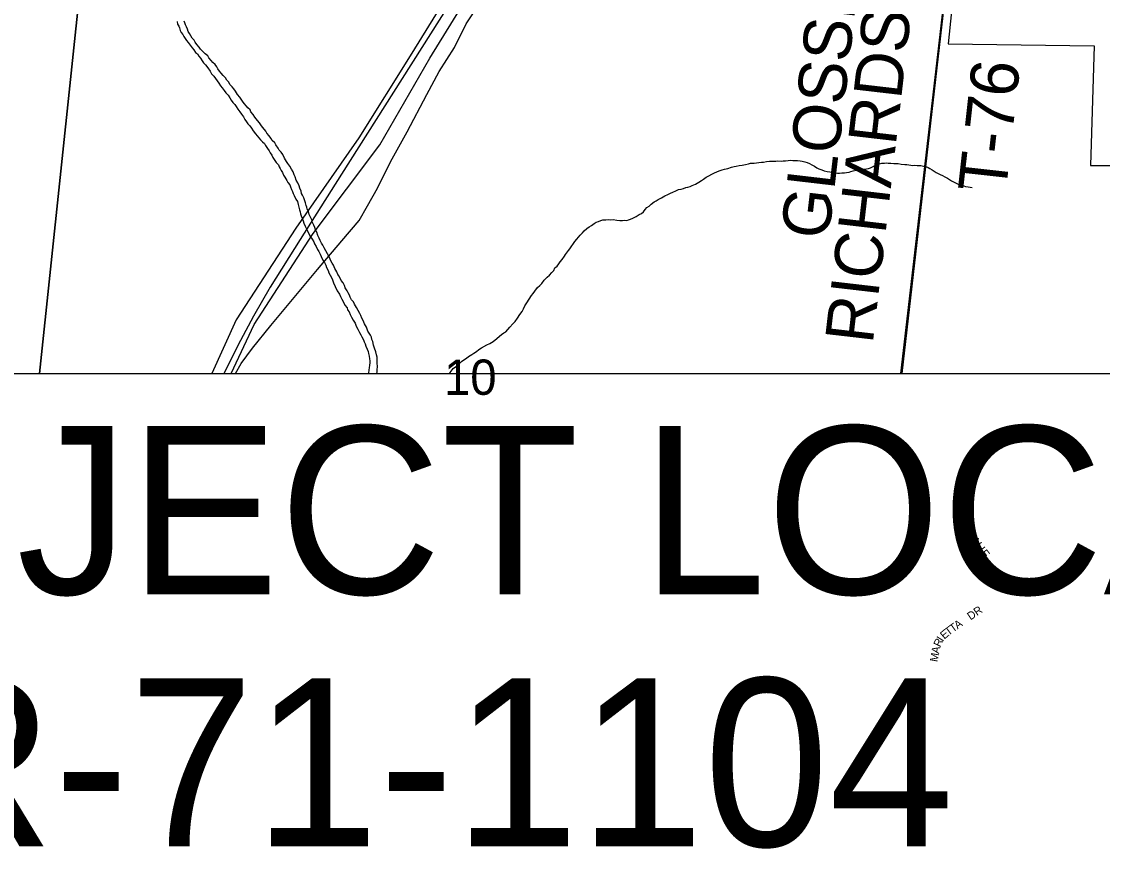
# Model space of a CAD drawing. Extents: x 0 to 34, y -4 to 22.
# Drawn here: x 4.377 to 5.277, y 19.435 to 20.142 of the extents above; entities that cross this region are included whole.
import ezdxf

# ---------------------------------------------------------------- set-up
doc = ezdxf.new("R2010")
doc.units = 0
for name, color, linetype in [('GM_X_Corporation', 7, 'Continuous'), ('GM_X_Minor_River', 7, 'Continuous'), ('GM_X_Rail_Line', 7, 'Continuous'), ('GM_X_Section', 7, 'Continuous'), ('GM_X_Section_Text', 7, 'Continuous'), ('GM_X_Township_Road', 7, 'Continuous'), ('GM_X_Township_Road_Text', 7, 'Continuous'), ('GM_X_Township_Subdivision_Text', 7, 'Continuous'), ('GM_X_US_Route', 7, 'Continuous'), ('SH_Text', 7, 'Continuous')]:
    doc.layers.add(name, color=color, linetype=linetype)

msp = doc.modelspace()

# ---------------------------------------------------------------- linework, layer by layer
at = {"layer": 'GM_X_Corporation'}
for points in [[(5.16512, 20.27995), (5.14892, 20.12358), (5.27056, 20.12185), (5.26736, 20.02215), (5.36607, 20.02216)], [(4.75127, 20.19517), (4.70236, 20.11556), (4.65811, 20.04502), (4.60579, 19.97), (4.55612, 19.89352), (4.53579, 19.84879), (4.55183, 19.84879), (4.57115, 19.88966), (4.62035, 19.96541), (4.67573, 20.03921), (4.71724, 20.11148), (4.76612, 20.19104)]]:
    msp.add_lwpolyline(points, dxfattribs=at)
at = {"layer": 'GM_X_Minor_River'}
for points in [[(4.50686, 20.14209), (4.50733, 20.13994), (4.50834, 20.1383), (4.50883, 20.13668), (4.50956, 20.13452), (4.51031, 20.1329), (4.51159, 20.13125), (4.51261, 20.12962), (4.51363, 20.12798), (4.51465, 20.12635), (4.51619, 20.12443), (4.51773, 20.12225), (4.51953, 20.12005), (4.52081, 20.11841)], [(4.54838, 20.09325), (4.54711, 20.09516), (4.54529, 20.09708), (4.54375, 20.099), (4.5422, 20.10065), (4.54092, 20.10256), (4.5399, 20.1042), (4.53863, 20.10611), (4.53655, 20.10804), (4.53526, 20.10968), (4.53346, 20.11188), (4.53244, 20.11351), (4.53035, 20.11518), (4.52853, 20.11684), (4.52646, 20.11904), (4.52517, 20.12068), (4.52337, 20.12287), (4.52183, 20.12479), (4.52108, 20.12642), (4.51953, 20.12807), (4.51826, 20.13025), (4.51725, 20.13215), (4.51623, 20.13378), (4.51549, 20.13568), (4.51475, 20.13757), (4.514, 20.13919), (4.51325, 20.14082), (4.51277, 20.14244)], [(4.52081, 20.11841), (4.52235, 20.11623), (4.52392, 20.11511), (4.52493, 20.11321), (4.52648, 20.11156), (4.52775, 20.10938), (4.52903, 20.10774), (4.53058, 20.10582), (4.53264, 20.10335), (4.53443, 20.10063), (4.53569, 20.09845), (4.53751, 20.09652), (4.53878, 20.09461), (4.54033, 20.09269), (4.5416, 20.09078), (4.54314, 20.0886), (4.54442, 20.08669), (4.54622, 20.0845), (4.54749, 20.08259), (4.54931, 20.08066), (4.55084, 20.07848), (4.55185, 20.07658), (4.55339, 20.07466), (4.55495, 20.07301), (4.55597, 20.07137), (4.55749, 20.06892), (4.55903, 20.06674), (4.56057, 20.06482), (4.56211, 20.06263), (4.56338, 20.06046), (4.56465, 20.05855), (4.56594, 20.05691), (4.56749, 20.05525), (4.56876, 20.05308), (4.57029, 20.05089), (4.57209, 20.04843), (4.57364, 20.04678), (4.57493, 20.04514), (4.57648, 20.04349), (4.57803, 20.04184), (4.57959, 20.04045), (4.58061, 20.03882), (4.58214, 20.03637), (4.58367, 20.03418), (4.58442, 20.03256), (4.5857, 20.03065), (4.58671, 20.02875), (4.58823, 20.02629), (4.58952, 20.02465), (4.59133, 20.02273), (4.59181, 20.02111), (4.59283, 20.01947), (4.59358, 20.01785), (4.5946, 20.01621), (4.5956, 20.01404), (4.59662, 20.01241), (4.5984, 20.00968), (4.59915, 20.00806), (4.60069, 20.00587), (4.60144, 20.00425), (4.60217, 20.00209), (4.60292, 20.00046), (4.60367, 19.99883), (4.60442, 19.99721), (4.60592, 19.99396), (4.6072, 19.99205), (4.60765, 19.98963), (4.60839, 19.98747), (4.60884, 19.98505), (4.60932, 19.98343), (4.60981, 19.98181), (4.61029, 19.9802), (4.61103, 19.9783), (4.61176, 19.97614), (4.6125, 19.97398), (4.61349, 19.97155), (4.61475, 19.96937), (4.6155, 19.96775), (4.617, 19.96449), (4.61801, 19.96259), (4.61929, 19.96068), (4.62083, 19.9585), (4.62131, 19.95688), (4.62284, 19.9547), (4.62383, 19.95199), (4.62484, 19.95036), (4.62611, 19.94818), (4.62685, 19.94629), (4.62836, 19.94331), (4.62964, 19.9414), (4.63063, 19.93896), (4.63137, 19.93707), (4.63263, 19.93462), (4.63337, 19.93273), (4.63438, 19.93083), (4.63539, 19.92893), (4.63639, 19.92676), (4.63711, 19.92433), (4.63862, 19.92135), (4.6401, 19.91756), (4.64215, 19.91483)], [(4.66681, 19.88254), (4.66579, 19.88418), (4.66531, 19.88579), (4.66456, 19.88742), (4.66304, 19.89014), (4.6618, 19.89312), (4.66079, 19.89502), (4.65979, 19.89718), (4.65904, 19.89881), (4.65778, 19.90125), (4.65625, 19.90371), (4.65475, 19.90669), (4.65374, 19.90859), (4.65219, 19.91024), (4.65092, 19.91242), (4.65043, 19.91404), (4.64943, 19.91594), (4.64841, 19.91757), (4.64689, 19.92029), (4.64642, 19.92218), (4.64515, 19.92435), (4.6436, 19.92627), (4.64185, 19.9298), (4.64083, 19.93143), (4.63983, 19.9336), (4.63831, 19.93632), (4.63706, 19.93903), (4.63604, 19.94066), (4.63478, 19.94311), (4.63404, 19.945), (4.63202, 19.94854), (4.63076, 19.95098), (4.6295, 19.95342), (4.62823, 19.9556), (4.62722, 19.9575), (4.62595, 19.95968), (4.62521, 19.96157), (4.62421, 19.96374), (4.62323, 19.96644), (4.62223, 19.96861), (4.62149, 19.9705), (4.62075, 19.97239), (4.61975, 19.97456), (4.61901, 19.97672), (4.61802, 19.97916), (4.61702, 19.98132), (4.6163, 19.98375), (4.61529, 19.98565), (4.61481, 19.98727), (4.61433, 19.98889), (4.61386, 19.99104), (4.61314, 19.99347), (4.61239, 19.99509), (4.61139, 19.99726), (4.61064, 19.99889), (4.61016, 20.00077), (4.60917, 20.00321), (4.60843, 20.0051), (4.60745, 20.0078), (4.60618, 20.00998), (4.6052, 20.01268), (4.60445, 20.01431), (4.60346, 20.01674), (4.6022, 20.01918), (4.60067, 20.02164), (4.59914, 20.02382), (4.59812, 20.02546), (4.59633, 20.02818), (4.59483, 20.03117), (4.59355, 20.03308), (4.592, 20.03499), (4.59099, 20.03663), (4.5892, 20.03936), (4.58818, 20.04099), (4.58611, 20.04292), (4.5851, 20.04483), (4.58355, 20.04674), (4.58175, 20.04894), (4.58073, 20.05057), (4.57971, 20.05221), (4.57817, 20.05412), (4.57662, 20.05604), (4.57561, 20.05768), (4.57379, 20.0596), (4.57174, 20.06234), (4.57021, 20.06452), (4.5684, 20.06671), (4.56765, 20.06834), (4.56583, 20.07), (4.56482, 20.07164), (4.56275, 20.07384), (4.56147, 20.07575), (4.56018, 20.07739), (4.55917, 20.07902), (4.55709, 20.08122), (4.55558, 20.08394), (4.55403, 20.08586), (4.55275, 20.0875), (4.55094, 20.0897), (4.54993, 20.0916), (4.54838, 20.09325)], [(4.84256, 19.96395), (4.84451, 19.96602), (4.8459, 19.96758), (4.84811, 19.96965), (4.85003, 19.97093), (4.85195, 19.97221), (4.85414, 19.97374), (4.85578, 19.97476), (4.85768, 19.9755), (4.85985, 19.97624), (4.86147, 19.97672), (4.86389, 19.97691), (4.86604, 19.97712), (4.8679, 19.97679), (4.87005, 19.97699), (4.87299, 19.97663), (4.87566, 19.97628), (4.8778, 19.97622), (4.87941, 19.97644), (4.88129, 19.97638), (4.88291, 19.97686), (4.88453, 19.97735), (4.88644, 19.97836), (4.88916, 19.97961), (4.89163, 19.9814), (4.89353, 19.98214), (4.89518, 19.98343), (4.89659, 19.98552), (4.89798, 19.98708), (4.8999, 19.98836), (4.90156, 19.98991), (4.90403, 19.99171), (4.90593, 19.99272), (4.90758, 19.99373), (4.91031, 19.99525), (4.91303, 19.99677), (4.91549, 19.99803), (4.91766, 19.99903), (4.91956, 19.99978), (4.92228, 20.00103), (4.92446, 20.00203), (4.92662, 20.0025), (4.92851, 20.00297), (4.93041, 20.00372), (4.9323, 20.00419), (4.93419, 20.00467), (4.93583, 20.00542), (4.93855, 20.00667), (4.94127, 20.00819), (4.94347, 20.00973), (4.94511, 20.01074), (4.94757, 20.01227), (4.94975, 20.01354), (4.95221, 20.0148), (4.95439, 20.01607), (4.95629, 20.01681), (4.95819, 20.01755), (4.9609, 20.01854), (4.9628, 20.01902), (4.9655, 20.01973), (4.96848, 20.02071), (4.97064, 20.02118), (4.97253, 20.02165), (4.97495, 20.02211), (4.97737, 20.02231), (4.98007, 20.02302), (4.98277, 20.02348), (4.98439, 20.02396), (4.98734, 20.02414), (4.98949, 20.02434), (4.99138, 20.02455), (4.99353, 20.02501), (4.99514, 20.02496), (4.99757, 20.02542), (5.00025, 20.02561), (5.00321, 20.02578), (5.00535, 20.02572), (5.00723, 20.02593), (5.0099, 20.02584), (5.01152, 20.02606), (5.01339, 20.026), (5.01581, 20.0262), (5.01743, 20.02641), (5.01957, 20.02635), (5.02197, 20.02627), (5.02358, 20.02622), (5.02571, 20.02589), (5.02732, 20.02584), (5.02971, 20.02523), (5.03157, 20.02464), (5.03341, 20.02378), (5.03552, 20.02265), (5.03762, 20.02152), (5.03945, 20.02012), (5.0413, 20.01927), (5.04368, 20.01839), (5.04581, 20.01779), (5.0482, 20.01718), (5.05033, 20.01685), (5.05272, 20.01624), (5.05459, 20.01592)], [(5.05459, 20.01592), (5.05673, 20.01585), (5.0586, 20.01579), (5.06048, 20.016), (5.06262, 20.01594), (5.06424, 20.01615), (5.0664, 20.01662), (5.06802, 20.01711), (5.06991, 20.01758), (5.07235, 20.01831), (5.0745, 20.01878), (5.07719, 20.01896), (5.07934, 20.01916), (5.08095, 20.01938), (5.08257, 20.0196), (5.08419, 20.02008), (5.08638, 20.02135), (5.08801, 20.0221), (5.09018, 20.02284), (5.09181, 20.02359), (5.0937, 20.02406), (5.09584, 20.024), (5.09746, 20.02421), (5.09906, 20.02416), (5.1012, 20.0241), (5.1036, 20.02376), (5.10548, 20.0237), (5.10735, 20.02364), (5.10975, 20.0233), (5.11295, 20.02293), (5.11456, 20.02288), (5.11615, 20.02257), (5.11775, 20.02225), (5.11936, 20.0222), (5.12124, 20.02241), (5.12311, 20.02209), (5.12471, 20.02204), (5.12632, 20.02199), (5.12845, 20.02166), (5.13031, 20.02133), (5.13216, 20.02047), (5.13374, 20.01962), (5.13558, 20.0185), (5.13742, 20.01737), (5.13899, 20.01625), (5.14057, 20.0154), (5.14215, 20.01455), (5.14426, 20.01369), (5.1461, 20.01256), (5.14847, 20.01142), (5.15162, 20.00945), (5.15347, 20.0086), (5.15505, 20.00774), (5.15663, 20.00689), (5.15847, 20.00604), (5.16034, 20.00571), (5.16193, 20.00513), (5.16351, 20.00454), (5.16565, 20.00421), (5.16725, 20.00416), (5.16885, 20.00385)], [(4.73342, 19.84879), (4.73431, 19.84974), (4.73682, 19.85286), (4.73957, 19.85492), (4.74178, 19.85699), (4.74372, 19.8588), (4.74564, 19.86034), (4.74783, 19.86161), (4.74948, 19.86289), (4.75222, 19.86468), (4.75386, 19.8657), (4.75632, 19.86722), (4.75825, 19.86877), (4.76044, 19.8703), (4.76481, 19.87284), (4.76725, 19.87383), (4.76999, 19.87562), (4.77302, 19.87793), (4.77549, 19.87999), (4.77715, 19.88127), (4.77907, 19.88282), (4.7807, 19.88357), (4.78237, 19.88539), (4.78405, 19.88747), (4.78654, 19.89007), (4.78849, 19.89215), (4.79046, 19.89502), (4.79243, 19.8979), (4.79412, 19.90052), (4.79526, 19.90262), (4.79642, 19.90526), (4.79811, 19.90761), (4.80009, 19.91076), (4.80207, 19.9139), (4.80346, 19.91546), (4.80486, 19.91729), (4.8071, 19.92042), (4.80904, 19.92224), (4.8107, 19.92379), (4.81267, 19.92666), (4.81515, 19.92899), (4.81709, 19.9308), (4.81903, 19.93288), (4.8207, 19.9347), (4.82157, 19.93681), (4.8235, 19.93835), (4.82463, 19.94019), (4.82576, 19.94176), (4.82743, 19.94384), (4.82939, 19.94645), (4.83025, 19.94803), (4.83276, 19.95116), (4.83389, 19.95273), (4.83501, 19.95429), (4.83698, 19.95717), (4.83811, 19.95874), (4.83978, 19.96083), (4.84117, 19.96239), (4.84256, 19.96395)], [(4.64215, 19.91483), (4.6429, 19.91293), (4.64416, 19.91076), (4.64567, 19.90777), (4.64668, 19.90587), (4.64848, 19.90341), (4.64869, 19.9018), (4.65024, 19.90015), (4.65098, 19.89799), (4.65224, 19.89582), (4.6535, 19.89337), (4.65529, 19.89064), (4.65601, 19.88822), (4.65754, 19.88577), (4.65879, 19.88306), (4.6598, 19.88116), (4.66081, 19.87925), (4.66206, 19.87681), (4.66281, 19.87518), (4.66356, 19.87356), (4.66404, 19.87167), (4.6653, 19.86923), (4.66603, 19.86707), (4.66624, 19.86546), (4.66698, 19.8633), (4.66717, 19.86116), (4.66738, 19.85928), (4.66733, 19.85768), (4.667, 19.85582), (4.66693, 19.85369), (4.6666, 19.85183), (4.66624, 19.84916), (4.66613, 19.84879)], [(4.67328, 19.84879), (4.67351, 19.85028), (4.67357, 19.85188), (4.67365, 19.85455), (4.67348, 19.85749), (4.67358, 19.86043), (4.67338, 19.86257), (4.67291, 19.86445), (4.67245, 19.86687), (4.67121, 19.86985), (4.6705, 19.87254), (4.66979, 19.8755), (4.66904, 19.87713), (4.66883, 19.87901), (4.66782, 19.88064), (4.66681, 19.88254)]]:
    msp.add_lwpolyline(points, dxfattribs=at)
at = {"layer": 'GM_X_Rail_Line'}
msp.add_lwpolyline([(4.77947, 20.22928), (4.68709, 20.08322), (4.6438, 20.0149), (4.60936, 19.96046), (4.58455, 19.92077), (4.57045, 19.8965), (4.55962, 19.87639), (4.54577, 19.84879)], dxfattribs=at)
at = {"layer": 'GM_X_Section'}
for points in [[(4.3923, 19.84879), (4.43591, 20.26255), (3.71772, 20.32775), (3.64088, 19.58219), (3.94357, 19.55258), (3.94357, 19.84879)], [(5.11039, 19.84879), (5.14968, 20.19347), (4.43591, 20.26255), (4.3923, 19.84879)], [(5.83395, 19.84879), (5.85296, 20.0213), (5.54309, 20.0213), (5.54309, 20.15662), (5.14968, 20.19347), (5.11039, 19.84879)]]:
    msp.add_lwpolyline(points, close=True, dxfattribs=at)
at = {"layer": 'GM_X_Township_Road'}
msp.add_lwpolyline([(5.14589, 20.16632), (5.14576, 20.16514), (5.10935, 19.84879)], dxfattribs=at)
at = {"layer": 'GM_X_US_Route'}
msp.add_lwpolyline([(4.55567, 19.84879), (4.56024, 19.85719), (4.56964, 19.87007), (4.58508, 19.8887), (4.60437, 19.91206), (4.62393, 19.93541), (4.64404, 19.95928), (4.65864, 19.97633), (4.66535, 19.98848), (4.67373, 20.00326), (4.68469, 20.02521), (4.69839, 20.05003), (4.71492, 20.08121), (4.72502, 20.1005), (4.7378, 20.12053), (4.74762, 20.14003), (4.75999, 20.15873), (4.77948, 20.1856), (4.7945, 20.20483), (4.81227, 20.22515), (4.82426, 20.23906), (4.84112, 20.25744), (4.84547, 20.26175)], dxfattribs=at)
at = {"layer": 'SH_Text'}
msp.add_lwpolyline([(3.94357, 19.84879), (6.22504, 19.84879), (6.22504, 19.39206), (3.94357, 19.39206)], close=True, dxfattribs=at)

# ---------------------------------------------------------------- texts
at = {"layer": 'GM_X_Section_Text'}
msp.add_text('10', height=0.029444, rotation=0.00001, dxfattribs=at).set_placement((4.72915, 19.83104))
at = {"layer": 'GM_X_Township_Road_Text'}
for s, rotation, p in [('RICHARDSON RD', 83.38905, (5.08608, 19.87278)), ('GLOSSER-', 83.35729, (5.04926, 19.95967)), ('T-76', 83.62032, (5.19679, 19.99811))]:
    msp.add_text(s, height=0.04, rotation=rotation, dxfattribs=at).set_placement(p)
at = {"layer": 'GM_X_Township_Subdivision_Text'}
for s, height, rotation, p in [('N', 0.00667, 339.40986, (5.15451, 19.71809)), ('A', 0.00667, 326.28921, (5.15964, 19.71621)), ('T', 0.00667, 313.16856, (5.16421, 19.71321)), ('A', 0.00667, 306.60823, (5.1673, 19.70994)), ('L', 0.00667, 306.60823, (5.17079, 19.70523)), ('I', 0.00667, 306.60823, (5.17359, 19.70147)), ('E', 0.00667, 306.60823, (5.17534, 19.69911)), ('DR', 0.006667, 34.51432, (5.16761, 19.64306)), ('E', 0.00667, 40.45611, (5.14571, 19.6271)), ('T', 0.00667, 36.62399, (5.14919, 19.63007)), ('T', 0.00667, 35.70599, (5.15293, 19.63286)), ('A', 0.00667, 35.71186, (5.15674, 19.6356)), ('R', 0.00667, 64.59721, (5.14233, 19.62043)), ('I', 0.00667, 57.87413, (5.1445, 19.62502)), ('A', 0.00667, 78.42429, (5.14129, 19.61509)), ('M', 0.00667, 80.355, (5.14012, 19.60821))]:
    msp.add_text(s, height=height, rotation=rotation, dxfattribs=at).set_placement(p)
at = {"layer": 'SH_Text'}
for s, p in [('PROJECT LOCATION 2', (3.96761, 19.66498)), ('WAR-71-1104', (3.96761, 19.45498))]:
    msp.add_text(s, height=0.14, dxfattribs=at).set_placement(p)

doc.saveas('drawing.dxf')
